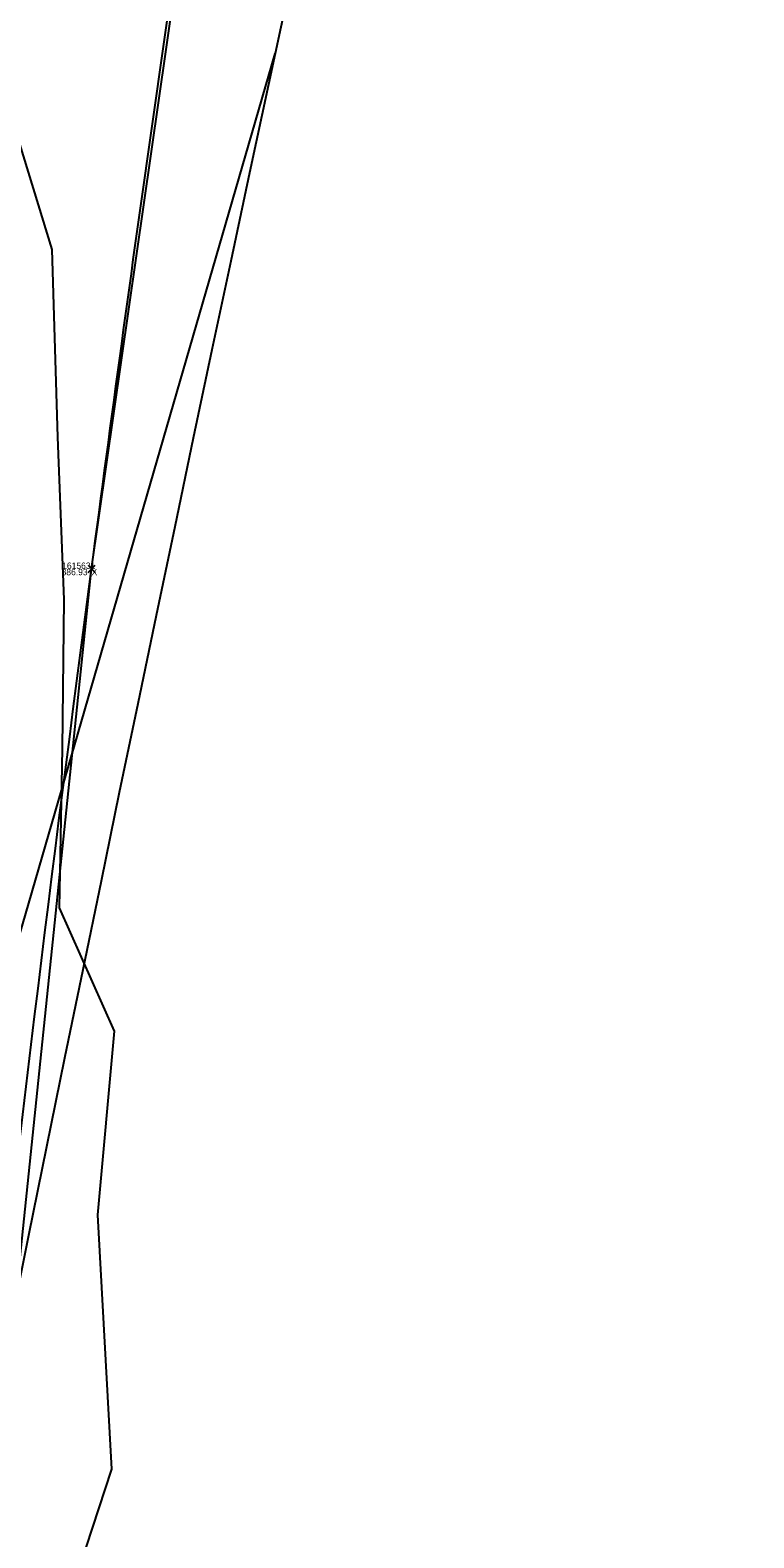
# Model space of a CAD drawing. Extents: x 1957117 to 1971063, y 701601 to 715861.
# Drawn here: x 1962880.8 to 1962920.6, y 704038 to 704121 of the extents above; entities that cross this region are included whole.
import ezdxf

# ---------------------------------------------------------------- set-up
doc = ezdxf.new("R2010")
doc.units = 0
for name, color, linetype in [('AP_X_Lights', 7, 'Continuous'), ('DT_X_TIN_Hull', 7, 'Continuous'), ('GE_X_CL_20', 7, 'Continuous'), ('HY_X_Water_Edge', 7, 'Continuous'), ('PV_P_Shoulder', 7, 'Continuous'), ('RS_Raster1', 7, 'Continuous'), ('RW_X_Esmt_RR', 7, 'Continuous'), ('RW_X_Fee_RW', 7, 'Continuous'), ('SC_Scratch1', 7, 'Continuous'), ('VG_X_Tree_Line_Rt', 7, 'Continuous')]:
    doc.layers.add(name, color=color, linetype=linetype)

msp = doc.modelspace()

# ---------------------------------------------------------------- linework, layer by layer
at = {"layer": 'AP_X_Lights'}
for p, q in [((1962883.941, 704091.176), (1962884.329, 704091.566)), ((1962883.941, 704091.566), (1962884.329, 704091.176))]:
    msp.add_line(p, q, dxfattribs=at)
at = {"layer": 'DT_X_TIN_Hull'}
msp.add_lwpolyline([(1962804.686, 703399.836), (1962817.962, 703593.874), (1962817.97, 703697.316), (1962826.397, 703745.681), (1962828.582, 703804.235), (1962836.461, 703844.734), (1962850.687, 703896.004), (1962867.251, 703938.846), (1962873.848, 703992.355), (1962884.135, 704091.371), (1962891.241, 704140.854), (1962897.382, 704180.529), (1962905.467, 704230.979), (1962909.862, 704285.214)], dxfattribs=at)
at = {"layer": 'GE_X_CL_20'}
msp.add_arc((1968466.781, 702923.066), 5729.578, 166.495347, 177.813939, dxfattribs=at)
at = {"layer": 'HY_X_Water_Edge'}
msp.add_spline([(1963191.723, 701994.048), (1963062.047, 702441.167), (1962863.491, 703169.356), (1962827.53, 703438.691), (1962823.213, 703537.412), (1962817.962, 703593.874), (1962817.97, 703697.316), (1962828.582, 703804.235), (1962836.461, 703844.734), (1962850.687, 703896.004), (1962867.251, 703938.846), (1962873.848, 703992.355), (1962884.135, 704091.371), (1962891.241, 704140.854), (1962897.382, 704180.529), (1962905.467, 704230.979), (1962943.949, 704328.022), (1962948.537, 704378.842), (1962964.114, 704426.264), (1963004.885, 704570.73), (1963042.054, 704716.522), (1963062.038, 704814.417), (1963072.171, 704860.237), (1963090.023, 704956.798), (1963107.066, 705031.783), (1963133.773, 705105.742), (1963148.685, 705206.74), (1963175.48, 705301.059), (1963191.635, 705353.417), (1963210.988, 705447.286), (1963219.532, 705497.27), (1963230.124, 705549.475), (1963251.052, 705591.159), (1963275.289, 705693.429), (1963292.982, 705784.032), (1963302.841, 705839.645), (1963335.126, 705936.766), (1963359.752, 706046.75), (1963389.133, 706177.299), (1963417.827, 706273.456), (1963475.868, 706451.902), (1963533.782, 706640.53), (1963553.86, 706696.984), (1963580.184, 706715.425), (1963609.172, 706718.73), (1963617.062, 706714.691), (1963619.447, 706694.678), (1963564.282, 706533.07), (1963531.853, 706395.229), (1963434.4, 706006.96), (1963354.09, 705679.186), (1963237.513, 705206.07), (1963167.369, 704892.962), (1963059.145, 704434.176), (1962907.914, 703908.742), (1962877.458, 703703.326), (1962898.357, 703412.121), (1962942.65, 703052.267), (1963048.963, 702674.866), (1963191.468, 702189.666), (1963245.396, 702019.832)], degree=3, dxfattribs=at)
at = {"layer": 'RW_X_Esmt_RR'}
msp.add_arc((1968466.781, 702923.066), 5699.578, 166.495347, 172.904425, dxfattribs=at)
at = {"layer": 'RW_X_Fee_RW'}
msp.add_line((1962825.007, 703881.15), (1962894.248, 704119.754), dxfattribs=at)
at = {"layer": 'VG_X_Tree_Line_Rt'}
msp.add_lwpolyline([(1962882.795, 704034.298), (1962885.248, 704041.793), (1962884.482, 704055.8), (1962885.404, 704065.908), (1962882.366, 704072.7), (1962882.543, 704081.484), (1962882.619, 704089.681), (1962882.279, 704098.622), (1962881.961, 704108.953), (1962879.902, 704115.666), (1962876.89, 704120.283), (1962873.54, 704123.024), (1962869.986, 704125.403), (1962863.467, 704130.399), (1962863.467, 704130.399), (1962867.485, 704149.521), (1962871.749, 704155.787), (1962867.283, 704163.333), (1962860.619, 704167.72)], dxfattribs=at)

# ---------------------------------------------------------------- texts
at = {"layer": 'PV_P_Shoulder'}
msp.add_text('886.93', height=0.35, dxfattribs=at).set_placement((1962882.484, 704091.021))
at = {"layer": 'RS_Raster1'}
msp.add_text('1615631', height=0.35, dxfattribs=at).set_placement((1962882.517, 704091.371))
at = {"layer": 'SC_Scratch1'}
msp.add_text('X', height=0.35, dxfattribs=at).set_placement((1962884.135, 704091.021))

doc.saveas('drawing.dxf')
